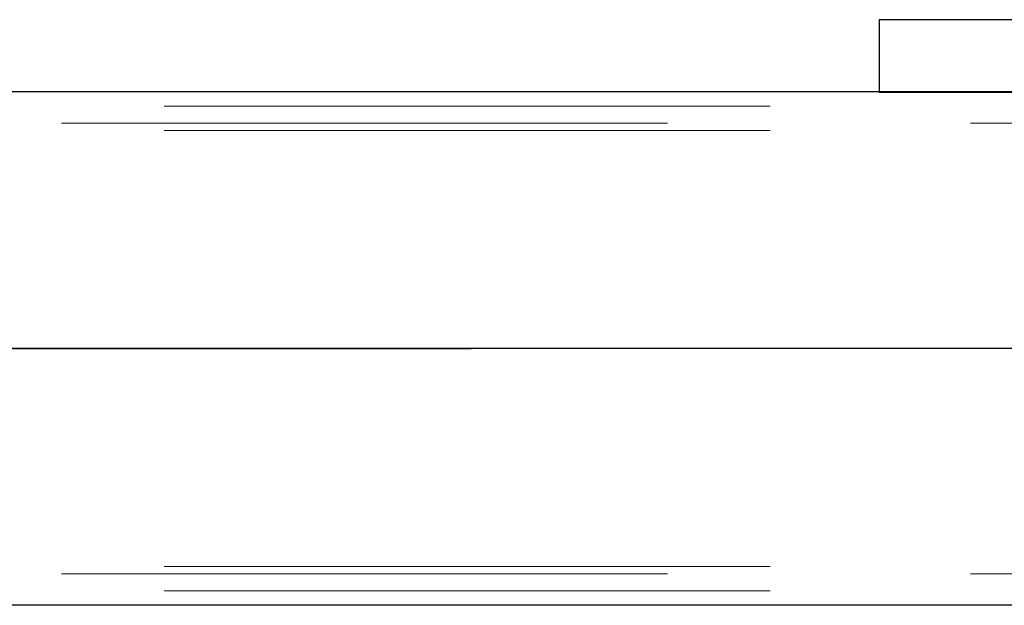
# Model space of a CAD drawing. Header units: millimetres. Extents: x -851 to 2, y 9346 to 10016.
# Tile 396 of 505: x -351.04 to -346.98, y 9579.77 to 9582.19. Entities that reach past the tile are written whole.
import ezdxf

# ---------------------------------------------------------------- set-up
doc = ezdxf.new("R2010")
doc.units = ezdxf.units.MM
doc.header["$LTSCALE"] = 10
doc.linetypes.add('HIDDEN', pattern=[0.375, 0.25, -0.125])
doc.linetypes.add('MITTE', pattern=[2, 1.25, -0.25, 0.25, -0.25])
for name, color, linetype, lineweight in [('PS_Hidden', 2, 'HIDDEN', 9), ('PS_Shape', 161, 'Continuous', 30), ('PS_SOLID', 7, 'Continuous', 30)]:
    doc.layers.add(name, color=color, linetype=linetype, lineweight=lineweight)
doc.layers.add('PS_Mid', color=5, linetype='MITTE')

# ---------------------------------------------------------------- blocks, each defined once
blk = doc.blocks.new('*X865')
at = {"layer": 'PS_Hidden', "color": 2, "linetype": 'HIDDEN'}
for p, q in [((-347.4924, 9581.8884), (-347.4924, 9581.8856)), ((-347.4924, 9581.8856), (-341.4924, 9581.8856)), ((-354.1924, 9581.8284), (-344.844, 9581.8284)), ((-187.1157, 9581.7584), (-423.9557, 9581.7584)), ((-354.1924, 9581.7284), (-345.0524, 9581.7284)), ((-354.1924, 9579.9284), (-345.0524, 9579.9284)), ((-187.1157, 9579.8984), (-423.9557, 9579.8984)), ((-354.1924, 9579.8284), (-344.844, 9579.8284))]:
    blk.add_line(p, q, dxfattribs=at)
at = {"layer": 'PS_Mid', "color": 5, "linetype": 'MITTE'}
for p, q in [((-184.6266, 9580.8284), (-426.4449, 9580.8284)), ((-406.6765, 9580.8284), (-342.3083, 9580.8284))]:
    blk.add_line(p, q, dxfattribs=at)
at = {"layer": 'PS_SOLID', "color": 7, "linetype": 'Continuous'}
for p, q in [((-341.4924, 9582.1856), (-347.4924, 9582.1856)), ((-347.4924, 9582.1856), (-347.4924, 9581.8884)), ((-187.1157, 9581.8884), (-423.9557, 9581.8884)), ((-187.1157, 9579.7684), (-423.9557, 9579.7684))]:
    blk.add_line(p, q, dxfattribs=at)

msp = doc.modelspace()

# ---------------------------------------------------------------- block references
at = {"layer": 'PS_Shape', "color": 31}
msp.add_blockref('*X865', (0, 0), dxfattribs=at)

doc.saveas('drawing.dxf')
